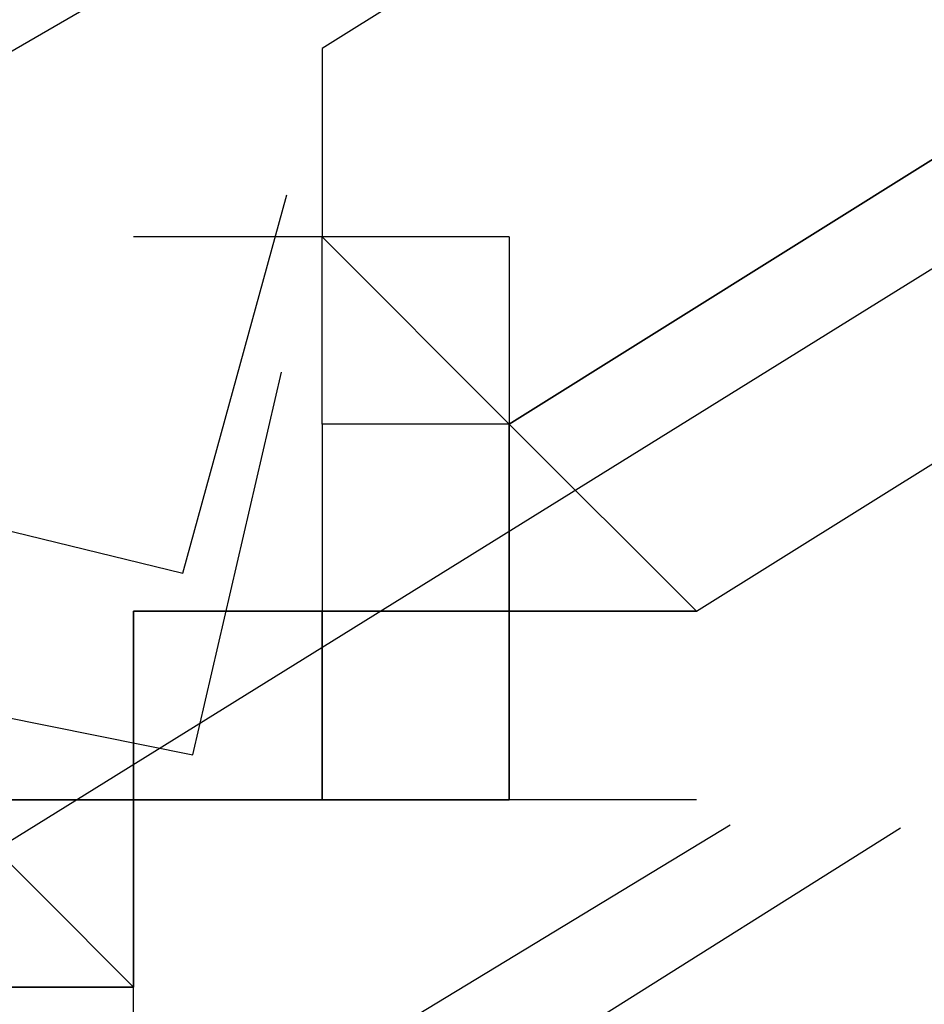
# Model space of a CAD drawing. Header units: feet. Extents: x -79 to 198, y -22 to 181.
# Tile 274 of 656: x 110.0052 to 110.0695, y 28.7899 to 28.8598. Entities that reach past the tile are written whole.
import ezdxf

# ---------------------------------------------------------------- set-up
doc = ezdxf.new("R2010")
doc.units = ezdxf.units.FT
doc.layers.add('A-LINEA', color=7, linetype='CONTINUOUS')

msp = doc.modelspace()

# ---------------------------------------------------------------- linework, layer by layer
at = {"layer": 'A-LINEA'}
for p, q in [((110.0267, 28.8578), (110.0267, 28.8444)), ((110.0267, 28.8578), (110.0267, 28.8444)), ((110.0267, 28.8444), (110.0267, 28.8444)), ((110.0267, 28.8444), (110.0267, 28.8444)), ((110.0267, 28.8444), (110.0267, 28.8444)), ((110.0267, 28.8444), (110.0267, 28.8444)), ((110.0267, 28.8444), (110.0267, 28.8444)), ((110.0267, 28.8444), (110.0267, 28.8444)), ((110.0267, 28.8444), (110.0267, 28.8444)), ((110.0267, 28.8444), (110.0267, 28.8444)), ((110.0267, 28.8444), (110.0267, 28.8444)), ((110.0267, 28.8444), (110.0267, 28.8444)), ((110.0267, 28.8444), (110.0267, 28.8444)), ((110.0267, 28.8444), (110.0267, 28.8444)), ((110.0267, 28.8444), (110.0267, 28.8444)), ((110.04, 28.8444), (110.0267, 28.8444)), ((110.04, 28.8311), (110.0267, 28.8444)), ((110.0267, 28.8444), (110.0267, 28.8444)), ((110.0267, 28.8444), (110.0267, 28.8444)), ((110.0267, 28.8444), (110.0267, 28.8444)), ((110.0267, 28.8444), (110.0267, 28.8444)), ((110.0267, 28.8444), (110.0267, 28.8444)), ((110.0267, 28.8444), (110.0267, 28.8444)), ((110.0267, 28.8444), (110.0267, 28.8444)), ((110.0267, 28.8444), (110.0267, 28.8444)), ((110.0267, 28.8444), (110.0267, 28.8444)), ((110.0267, 28.8444), (110.0267, 28.8444)), ((110.0267, 28.8444), (110.0267, 28.8444)), ((110.0267, 28.8444), (110.0267, 28.8444)), ((110.0267, 28.8444), (110.0267, 28.8444)), ((110.0267, 28.8444), (110.0267, 28.8444)), ((110.0267, 28.8444), (110.0267, 28.8444)), ((110.04, 28.8444), (110.0267, 28.8444)), ((110.04, 28.8311), (110.0267, 28.8444)), ((110.0267, 28.8444), (110.0267, 28.8444)), ((110.0267, 28.8444), (110.0267, 28.8444)), ((110.04, 28.8444), (110.04, 28.8311)), ((110.04, 28.8444), (110.04, 28.8444)), ((110.04, 28.8444), (110.04, 28.8444)), ((110.04, 28.8444), (110.04, 28.8444)), ((110.04, 28.8444), (110.04, 28.8311)), ((110.04, 28.8444), (110.04, 28.8444)), ((110.04, 28.8444), (110.04, 28.8444)), ((110.04, 28.8444), (110.04, 28.8444)), ((110.0267, 28.8311), (110.0267, 28.8311)), ((110.0267, 28.8311), (110.0267, 28.8311)), ((110.0267, 28.8311), (110.0267, 28.8311)), ((110.0267, 28.8311), (110.0267, 28.8311)), ((110.0267, 28.8311), (110.0267, 28.8311)), ((110.0267, 28.8311), (110.0267, 28.8311)), ((110.0267, 28.8311), (110.0267, 28.8311)), ((110.0267, 28.8311), (110.0267, 28.8311)), ((110.0267, 28.8311), (110.0267, 28.8311)), ((110.0267, 28.8311), (110.0267, 28.8311)), ((110.0267, 28.8311), (110.0267, 28.8311)), ((110.0267, 28.8311), (110.0267, 28.8311)), ((110.0267, 28.8311), (110.0267, 28.8311)), ((110.0267, 28.8311), (110.0267, 28.8311)), ((110.0267, 28.8311), (110.0267, 28.8311)), ((110.0267, 28.8311), (110.0267, 28.8311)), ((110.0267, 28.8311), (110.0267, 28.8311)), ((110.0267, 28.8311), (110.0267, 28.8311)), ((110.0267, 28.8311), (110.0267, 28.8311)), ((110.0267, 28.8311), (110.0267, 28.8311)), ((110.0267, 28.8311), (110.0267, 28.8178)), ((110.0267, 28.8311), (110.0267, 28.8178)), ((110.0267, 28.8311), (110.0267, 28.8311)), ((110.0267, 28.8311), (110.0267, 28.8311)), ((110.0267, 28.8311), (110.0267, 28.8311)), ((110.0267, 28.8311), (110.0267, 28.8311)), ((110.0267, 28.8311), (110.0267, 28.8311)), ((110.0267, 28.8311), (110.0267, 28.8311)), ((110.0267, 28.8311), (110.0267, 28.8311)), ((110.0267, 28.8311), (110.0267, 28.8311)), ((110.0267, 28.8311), (110.0267, 28.8311)), ((110.0267, 28.8311), (110.0267, 28.8311)), ((110.0267, 28.8311), (110.0267, 28.8311)), ((110.0267, 28.8311), (110.0267, 28.8311)), ((110.0267, 28.8311), (110.0267, 28.8311)), ((110.0267, 28.8311), (110.0267, 28.8311)), ((110.0267, 28.8311), (110.0267, 28.8311)), ((110.0267, 28.8311), (110.0267, 28.8311)), ((110.0267, 28.8311), (110.0267, 28.8311)), ((110.0267, 28.8311), (110.0267, 28.8311)), ((110.0267, 28.8311), (110.0267, 28.8311)), ((110.0267, 28.8311), (110.0267, 28.8311)), ((110.0267, 28.8311), (110.0267, 28.8311)), ((110.0267, 28.8311), (110.0267, 28.8311)), ((110.0267, 28.8311), (110.0267, 28.8311)), ((110.0267, 28.8311), (110.0267, 28.8311)), ((110.0267, 28.8311), (110.0267, 28.8311)), ((110.0267, 28.8311), (110.0267, 28.8311)), ((110.0267, 28.8311), (110.0267, 28.8311)), ((110.0267, 28.8311), (110.0267, 28.8311)), ((110.0267, 28.8311), (110.0267, 28.8311)), ((110.0267, 28.8311), (110.0267, 28.8311)), ((110.0267, 28.8311), (110.0267, 28.8311)), ((110.0267, 28.8311), (110.0267, 28.8311)), ((110.0267, 28.8311), (110.0267, 28.8311)), ((110.0267, 28.8311), (110.0267, 28.8311)), ((110.0267, 28.8311), (110.0267, 28.8178)), ((110.0267, 28.8311), (110.0267, 28.8178)), ((110.0267, 28.8311), (110.0267, 28.8311)), ((110.0267, 28.8311), (110.0267, 28.8311)), ((110.0267, 28.8311), (110.0267, 28.8311)), ((110.0267, 28.8311), (110.0267, 28.8311)), ((110.0267, 28.8311), (110.0267, 28.8311)), ((110.0267, 28.8311), (110.0267, 28.8311)), ((110.0267, 28.8311), (110.0267, 28.8311)), ((110.0267, 28.8311), (110.0267, 28.8311)), ((110.0267, 28.8311), (110.0267, 28.8311)), ((110.0267, 28.8311), (110.0267, 28.8311)), ((110.0267, 28.8311), (110.0267, 28.8311)), ((110.0267, 28.8311), (110.0267, 28.8311)), ((110.0267, 28.8311), (110.0267, 28.8311)), ((110.0267, 28.8311), (110.0267, 28.8311)), ((110.04, 28.8311), (110.04, 28.8311)), ((110.04, 28.8311), (110.04, 28.8311)), ((110.04, 28.8311), (110.04, 28.8311)), ((110.04, 28.8311), (110.04, 28.8311)), ((110.04, 28.8311), (110.04, 28.8311)), ((110.04, 28.8311), (110.04, 28.8311)), ((110.04, 28.8311), (110.04, 28.8311)), ((110.04, 28.8311), (110.04, 28.8178)), ((110.04, 28.8311), (110.04, 28.8311)), ((110.04, 28.8311), (110.04, 28.8311)), ((110.04, 28.8311), (110.04, 28.8178)), ((110.04, 28.8311), (110.04, 28.8311)), ((110.04, 28.8311), (110.04, 28.8311)), ((110.04, 28.8311), (110.04, 28.8311)), ((110.04, 28.8311), (110.04, 28.8311)), ((110.04, 28.8311), (110.04, 28.8311)), ((110.04, 28.8311), (110.04, 28.8311)), ((110.04, 28.8311), (110.04, 28.8311)), ((110.04, 28.8311), (110.04, 28.8311)), ((110.04, 28.8311), (110.04, 28.8311)), ((110.04, 28.8311), (110.04, 28.8311)), ((110.04, 28.8311), (110.04, 28.8311)), ((110.04, 28.8311), (110.04, 28.8311)), ((110.04, 28.8311), (110.04, 28.8311)), ((110.04, 28.8311), (110.04, 28.8311)), ((110.04, 28.8311), (110.04, 28.8311)), ((110.04, 28.8311), (110.04, 28.8311)), ((110.04, 28.8311), (110.04, 28.8311)), ((110.04, 28.8311), (110.04, 28.8311)), ((110.04, 28.8311), (110.04, 28.8178)), ((110.04, 28.8311), (110.04, 28.8311)), ((110.04, 28.8311), (110.04, 28.8311)), ((110.04, 28.8311), (110.04, 28.8178)), ((110.04, 28.8311), (110.04, 28.8311)), ((110.04, 28.8311), (110.04, 28.8311)), ((110.04, 28.8311), (110.04, 28.8311)), ((110.04, 28.8311), (110.04, 28.8311)), ((110.04, 28.8311), (110.04, 28.8311)), ((110.04, 28.8311), (110.04, 28.8311)), ((110.04, 28.8311), (110.04, 28.8311)), ((110.04, 28.8311), (110.04, 28.8311)), ((110.04, 28.8311), (110.04, 28.8311)), ((110.04, 28.8311), (110.04, 28.8311)), ((110.04, 28.8311), (110.04, 28.8311)), ((110.0133, 28.8178), (110.0133, 28.8178)), ((110.0133, 28.8178), (110.0133, 28.8044)), ((110.0133, 28.8178), (110.0133, 28.8178)), ((110.0133, 28.8178), (110.0133, 28.8178)), ((110.0133, 28.8178), (110.0133, 28.8178)), ((110.0133, 28.8178), (110.0133, 28.8178)), ((110.0133, 28.8178), (110.0133, 28.8178)), ((110.0133, 28.8178), (110.0133, 28.8178)), ((110.0133, 28.8178), (110.0267, 28.8178)), ((110.0133, 28.8178), (110.0267, 28.8178)), ((110.0133, 28.8178), (110.0267, 28.8178)), ((110.0133, 28.8178), (110.0267, 28.8178)), ((110.0133, 28.8178), (110.0267, 28.8178)), ((110.0133, 28.8178), (110.0267, 28.8178)), ((110.0133, 28.8178), (110.0133, 28.8178)), ((110.0133, 28.8178), (110.0133, 28.8178)), ((110.0133, 28.8178), (110.0133, 28.8178)), ((110.0133, 28.8178), (110.0133, 28.8178)), ((110.0133, 28.8178), (110.0133, 28.8178)), ((110.0133, 28.8178), (110.0133, 28.8178)), ((110.0267, 28.8178), (110.0133, 28.8178)), ((110.0133, 28.8178), (110.0133, 28.8178)), ((110.0133, 28.8178), (110.0267, 28.8178)), ((110.0133, 28.8178), (110.0133, 28.8178)), ((110.0133, 28.8178), (110.0133, 28.8178)), ((110.0133, 28.8178), (110.0133, 28.8178)), ((110.0267, 28.8178), (110.0133, 28.8178)), ((110.0133, 28.8178), (110.0133, 28.8178)), ((110.0133, 28.8178), (110.0133, 28.8178)), ((110.0133, 28.8178), (110.0133, 28.8178)), ((110.0133, 28.8178), (110.0133, 28.8178)), ((110.0133, 28.8178), (110.0133, 28.8044)), ((110.0133, 28.8178), (110.0133, 28.8178)), ((110.0133, 28.8178), (110.0133, 28.8178)), ((110.0133, 28.8178), (110.0133, 28.8178)), ((110.0133, 28.8178), (110.0133, 28.8044)), ((110.0267, 28.8178), (110.0133, 28.8178)), ((110.0133, 28.8178), (110.0133, 28.8044)), ((110.0267, 28.8178), (110.0133, 28.8178)), ((110.0133, 28.8178), (110.0133, 28.8044)), ((110.0133, 28.8044), (110.0133, 28.8178)), ((110.0133, 28.8044), (110.0133, 28.8178)), ((110.0133, 28.8044), (110.0133, 28.8178)), ((110.0133, 28.8178), (110.0133, 28.8178)), ((110.0133, 28.8178), (110.0133, 28.8178)), ((110.0133, 28.8178), (110.0133, 28.8178)), ((110.0133, 28.8178), (110.0133, 28.8044)), ((110.0133, 28.8178), (110.0133, 28.8178)), ((110.0133, 28.8178), (110.0133, 28.8178)), ((110.0133, 28.8178), (110.0133, 28.8178)), ((110.0133, 28.8178), (110.0133, 28.8178)), ((110.0133, 28.8178), (110.0133, 28.8178)), ((110.0133, 28.8178), (110.0133, 28.8178)), ((110.0133, 28.8178), (110.0267, 28.8178)), ((110.0133, 28.8178), (110.0267, 28.8178)), ((110.0133, 28.8178), (110.0267, 28.8178)), ((110.0133, 28.8178), (110.0267, 28.8178)), ((110.0133, 28.8178), (110.0267, 28.8178)), ((110.0133, 28.8178), (110.0267, 28.8178)), ((110.0133, 28.8178), (110.0133, 28.8178)), ((110.0133, 28.8178), (110.0133, 28.8178)), ((110.0133, 28.8178), (110.0133, 28.8178)), ((110.0133, 28.8178), (110.0133, 28.8178)), ((110.0133, 28.8178), (110.0133, 28.8178)), ((110.0133, 28.8178), (110.0133, 28.8178)), ((110.0267, 28.8178), (110.0133, 28.8178)), ((110.0133, 28.8178), (110.0133, 28.8178)), ((110.0133, 28.8178), (110.0267, 28.8178)), ((110.0133, 28.8178), (110.0133, 28.8178)), ((110.0133, 28.8178), (110.0133, 28.8178)), ((110.0133, 28.8178), (110.0133, 28.8178)), ((110.0267, 28.8178), (110.0133, 28.8178)), ((110.0133, 28.8178), (110.0133, 28.8178)), ((110.0133, 28.8178), (110.0133, 28.8178)), ((110.0133, 28.8178), (110.0133, 28.8178)), ((110.0133, 28.8178), (110.0133, 28.8178)), ((110.0133, 28.8178), (110.0133, 28.8044)), ((110.0133, 28.8178), (110.0133, 28.8178)), ((110.0133, 28.8178), (110.0133, 28.8178)), ((110.0133, 28.8178), (110.0133, 28.8178)), ((110.0133, 28.8178), (110.0133, 28.8044)), ((110.0267, 28.8178), (110.0133, 28.8178)), ((110.0133, 28.8178), (110.0133, 28.8044)), ((110.0267, 28.8178), (110.0133, 28.8178)), ((110.0133, 28.8178), (110.0133, 28.8044)), ((110.0133, 28.8044), (110.0133, 28.8178)), ((110.0133, 28.8044), (110.0133, 28.8178)), ((110.0133, 28.8044), (110.0133, 28.8178)), ((110.0133, 28.8178), (110.0133, 28.8178)), ((110.0133, 28.8178), (110.0133, 28.8178)), ((110.0267, 28.8178), (110.0267, 28.8178)), ((110.0267, 28.8178), (110.0267, 28.8178)), ((110.0267, 28.8178), (110.0267, 28.8178)), ((110.0267, 28.8178), (110.0267, 28.8178)), ((110.0267, 28.8178), (110.0267, 28.8178)), ((110.0267, 28.8178), (110.0267, 28.8178)), ((110.0267, 28.8178), (110.0267, 28.8178)), ((110.0267, 28.8178), (110.0267, 28.8178)), ((110.0267, 28.8178), (110.0267, 28.8178)), ((110.0267, 28.8178), (110.0267, 28.8178)), ((110.0267, 28.8178), (110.0267, 28.8178)), ((110.0267, 28.8178), (110.0267, 28.8178)), ((110.0267, 28.8178), (110.0267, 28.8178)), ((110.0267, 28.8178), (110.0267, 28.8178)), ((110.0267, 28.8178), (110.0267, 28.8178)), ((110.0267, 28.8178), (110.0267, 28.8178)), ((110.0267, 28.8178), (110.0267, 28.8178)), ((110.0267, 28.8178), (110.0267, 28.8178)), ((110.0267, 28.8178), (110.0267, 28.8178)), ((110.0267, 28.8178), (110.0267, 28.8178)), ((110.0267, 28.8044), (110.0267, 28.8178)), ((110.0267, 28.8178), (110.0267, 28.8178)), ((110.0267, 28.8178), (110.0267, 28.8178)), ((110.0267, 28.8178), (110.0267, 28.8178)), ((110.0267, 28.8178), (110.0267, 28.8178)), ((110.0267, 28.8178), (110.0267, 28.8178)), ((110.0267, 28.8178), (110.0267, 28.8178)), ((110.0267, 28.8178), (110.0267, 28.8178)), ((110.0267, 28.8178), (110.0267, 28.8178)), ((110.0267, 28.8178), (110.0267, 28.8178)), ((110.0267, 28.8178), (110.0267, 28.8178)), ((110.0267, 28.8178), (110.04, 28.8178)), ((110.0267, 28.8178), (110.0267, 28.8178)), ((110.0267, 28.8178), (110.0267, 28.8178)), ((110.0267, 28.8178), (110.0267, 28.8178)), ((110.0267, 28.8178), (110.0267, 28.8178)), ((110.04, 28.8178), (110.0267, 28.8178)), ((110.0267, 28.8178), (110.0267, 28.8178)), ((110.0267, 28.8178), (110.0267, 28.8178)), ((110.0267, 28.8178), (110.0267, 28.8178)), ((110.0267, 28.8178), (110.0267, 28.8178)), ((110.0267, 28.8178), (110.0267, 28.8178)), ((110.0267, 28.8178), (110.0267, 28.8178)), ((110.0267, 28.8178), (110.0267, 28.8178)), ((110.0267, 28.8178), (110.0267, 28.8178)), ((110.0267, 28.8178), (110.0267, 28.8178)), ((110.0267, 28.8178), (110.0267, 28.8178)), ((110.0267, 28.8178), (110.0267, 28.8178)), ((110.0267, 28.8178), (110.0267, 28.8178)), ((110.0267, 28.8178), (110.0267, 28.8178)), ((110.0267, 28.8178), (110.0267, 28.8178)), ((110.0267, 28.8178), (110.0267, 28.8178)), ((110.0267, 28.8178), (110.0267, 28.8178)), ((110.0267, 28.8178), (110.0267, 28.8178)), ((110.0267, 28.8178), (110.0267, 28.8178)), ((110.0267, 28.8178), (110.0267, 28.8178)), ((110.0267, 28.8178), (110.0267, 28.8178)), ((110.0267, 28.8178), (110.0267, 28.8178)), ((110.0267, 28.8178), (110.0267, 28.8178)), ((110.0267, 28.8178), (110.0267, 28.8178)), ((110.0267, 28.8178), (110.0267, 28.8178)), ((110.0267, 28.8178), (110.0267, 28.8178)), ((110.0267, 28.8178), (110.0267, 28.8178)), ((110.0267, 28.8178), (110.0267, 28.8178)), ((110.0267, 28.8178), (110.0267, 28.8178)), ((110.0267, 28.8178), (110.0267, 28.8178)), ((110.0267, 28.8178), (110.0267, 28.8178)), ((110.0267, 28.8178), (110.0267, 28.8178)), ((110.0267, 28.8178), (110.0267, 28.8178)), ((110.0267, 28.8178), (110.0267, 28.8178)), ((110.0267, 28.8178), (110.0267, 28.8178)), ((110.0267, 28.8178), (110.0267, 28.8178)), ((110.0267, 28.8178), (110.0267, 28.8178)), ((110.0267, 28.8178), (110.0267, 28.8178)), ((110.0267, 28.8178), (110.0267, 28.8178)), ((110.0267, 28.8178), (110.0267, 28.8178)), ((110.0267, 28.8178), (110.0267, 28.8178)), ((110.0267, 28.8044), (110.0267, 28.8178)), ((110.0267, 28.8178), (110.0267, 28.8178)), ((110.0267, 28.8178), (110.0267, 28.8178)), ((110.0267, 28.8178), (110.0267, 28.8178)), ((110.0267, 28.8178), (110.0267, 28.8178)), ((110.0267, 28.8178), (110.0267, 28.8178)), ((110.0267, 28.8178), (110.0267, 28.8178)), ((110.0267, 28.8178), (110.0267, 28.8178)), ((110.0267, 28.8178), (110.0267, 28.8178)), ((110.0267, 28.8178), (110.0267, 28.8178)), ((110.0267, 28.8178), (110.0267, 28.8178)), ((110.0267, 28.8178), (110.04, 28.8178)), ((110.0267, 28.8178), (110.0267, 28.8178)), ((110.0267, 28.8178), (110.0267, 28.8178)), ((110.0267, 28.8178), (110.0267, 28.8178)), ((110.0267, 28.8178), (110.0267, 28.8178)), ((110.04, 28.8178), (110.0267, 28.8178)), ((110.0267, 28.8178), (110.0267, 28.8178)), ((110.0267, 28.8178), (110.0267, 28.8178)), ((110.0267, 28.8178), (110.0267, 28.8178)), ((110.0267, 28.8178), (110.0267, 28.8178)), ((110.0267, 28.8178), (110.0267, 28.8178)), ((110.0267, 28.8178), (110.0267, 28.8178)), ((110.0267, 28.8178), (110.0267, 28.8178)), ((110.0267, 28.8178), (110.0267, 28.8178)), ((110.0267, 28.8178), (110.0267, 28.8178)), ((110.0267, 28.8178), (110.0267, 28.8178)), ((110.0267, 28.8178), (110.0267, 28.8178)), ((110.0267, 28.8178), (110.0267, 28.8178)), ((110.0267, 28.8178), (110.0267, 28.8178)), ((110.0267, 28.8178), (110.0267, 28.8178)), ((110.0267, 28.8178), (110.0267, 28.8178)), ((110.0267, 28.8178), (110.0267, 28.8178)), ((110.0267, 28.8178), (110.0267, 28.8178)), ((110.0267, 28.8178), (110.0267, 28.8178)), ((110.0267, 28.8178), (110.0267, 28.8178)), ((110.0267, 28.8178), (110.0267, 28.8178)), ((110.04, 28.8178), (110.04, 28.8178)), ((110.04, 28.8178), (110.04, 28.8178)), ((110.04, 28.8178), (110.04, 28.8178)), ((110.04, 28.8178), (110.04, 28.8178)), ((110.04, 28.8178), (110.04, 28.8178)), ((110.04, 28.8178), (110.04, 28.8178)), ((110.04, 28.8178), (110.04, 28.8178)), ((110.04, 28.8178), (110.04, 28.8178)), ((110.04, 28.8178), (110.04, 28.8178)), ((110.04, 28.8178), (110.04, 28.8178)), ((110.04, 28.8178), (110.04, 28.8178)), ((110.04, 28.8178), (110.04, 28.8178)), ((110.04, 28.8178), (110.04, 28.8178)), ((110.04, 28.8178), (110.04, 28.8178)), ((110.04, 28.8178), (110.04, 28.8178)), ((110.04, 28.8178), (110.04, 28.8178)), ((110.04, 28.8178), (110.04, 28.8178)), ((110.04, 28.8178), (110.04, 28.8178)), ((110.04, 28.8178), (110.04, 28.8178)), ((110.04, 28.8178), (110.04, 28.8178)), ((110.04, 28.8178), (110.04, 28.8178)), ((110.04, 28.8178), (110.04, 28.8178)), ((110.04, 28.8178), (110.0533, 28.8178)), ((110.04, 28.8178), (110.04, 28.8044)), ((110.0533, 28.8178), (110.04, 28.8178)), ((110.0533, 28.8178), (110.04, 28.8178)), ((110.04, 28.8178), (110.04, 28.8178)), ((110.04, 28.8178), (110.04, 28.8178)), ((110.04, 28.8178), (110.04, 28.8178)), ((110.04, 28.8178), (110.0533, 28.8178)), ((110.04, 28.8178), (110.04, 28.8178)), ((110.04, 28.8178), (110.04, 28.8178)), ((110.04, 28.8178), (110.0533, 28.8178)), ((110.04, 28.8178), (110.04, 28.8178)), ((110.04, 28.8178), (110.04, 28.8178)), ((110.04, 28.8178), (110.04, 28.8178)), ((110.04, 28.8178), (110.04, 28.8178)), ((110.04, 28.8044), (110.04, 28.8178)), ((110.04, 28.8178), (110.04, 28.8178)), ((110.04, 28.8178), (110.04, 28.8178)), ((110.04, 28.8178), (110.04, 28.8178)), ((110.04, 28.8178), (110.04, 28.8178)), ((110.04, 28.8044), (110.04, 28.8178)), ((110.04, 28.8178), (110.04, 28.8178)), ((110.04, 28.8178), (110.04, 28.8178)), ((110.04, 28.8178), (110.04, 28.8178)), ((110.04, 28.8178), (110.04, 28.8178)), ((110.04, 28.8044), (110.04, 28.8178)), ((110.04, 28.8178), (110.04, 28.8178)), ((110.04, 28.8178), (110.04, 28.8178)), ((110.04, 28.8178), (110.04, 28.8178)), ((110.04, 28.8178), (110.04, 28.8178)), ((110.04, 28.8178), (110.04, 28.8178)), ((110.04, 28.8178), (110.04, 28.8178)), ((110.04, 28.8178), (110.04, 28.8178)), ((110.04, 28.8178), (110.04, 28.8178)), ((110.04, 28.8178), (110.04, 28.8178)), ((110.04, 28.8178), (110.04, 28.8178)), ((110.04, 28.8178), (110.04, 28.8178)), ((110.04, 28.8178), (110.04, 28.8178)), ((110.04, 28.8178), (110.04, 28.8178)), ((110.04, 28.8178), (110.04, 28.8178)), ((110.04, 28.8178), (110.04, 28.8178)), ((110.04, 28.8178), (110.04, 28.8178)), ((110.04, 28.8178), (110.04, 28.8178)), ((110.04, 28.8178), (110.04, 28.8178)), ((110.04, 28.8178), (110.04, 28.8178)), ((110.04, 28.8178), (110.04, 28.8178)), ((110.04, 28.8178), (110.04, 28.8178)), ((110.04, 28.8178), (110.04, 28.8178)), ((110.04, 28.8178), (110.04, 28.8178)), ((110.04, 28.8178), (110.04, 28.8178)), ((110.04, 28.8178), (110.04, 28.8178)), ((110.04, 28.8178), (110.04, 28.8178)), ((110.04, 28.8178), (110.04, 28.8178)), ((110.04, 28.8178), (110.04, 28.8178)), ((110.04, 28.8178), (110.04, 28.8178)), ((110.04, 28.8178), (110.0533, 28.8178)), ((110.04, 28.8178), (110.04, 28.8044)), ((110.0533, 28.8178), (110.04, 28.8178)), ((110.0533, 28.8178), (110.04, 28.8178)), ((110.04, 28.8178), (110.04, 28.8178)), ((110.04, 28.8178), (110.04, 28.8178)), ((110.04, 28.8178), (110.04, 28.8178)), ((110.04, 28.8178), (110.0533, 28.8178)), ((110.04, 28.8178), (110.04, 28.8178)), ((110.04, 28.8178), (110.04, 28.8178)), ((110.04, 28.8178), (110.0533, 28.8178)), ((110.04, 28.8178), (110.04, 28.8178)), ((110.04, 28.8178), (110.04, 28.8178)), ((110.04, 28.8178), (110.04, 28.8178)), ((110.04, 28.8178), (110.04, 28.8178)), ((110.04, 28.8044), (110.04, 28.8178)), ((110.04, 28.8178), (110.04, 28.8178)), ((110.04, 28.8178), (110.04, 28.8178)), ((110.04, 28.8178), (110.04, 28.8178)), ((110.04, 28.8178), (110.04, 28.8178)), ((110.04, 28.8044), (110.04, 28.8178)), ((110.04, 28.8178), (110.04, 28.8178)), ((110.04, 28.8178), (110.04, 28.8178)), ((110.04, 28.8178), (110.04, 28.8178)), ((110.04, 28.8178), (110.04, 28.8178)), ((110.04, 28.8044), (110.04, 28.8178)), ((110.04, 28.8178), (110.04, 28.8178)), ((110.04, 28.8178), (110.04, 28.8178)), ((110.04, 28.8178), (110.04, 28.8178)), ((110.04, 28.8178), (110.04, 28.8178)), ((110.04, 28.8178), (110.04, 28.8178)), ((110.04, 28.8178), (110.04, 28.8178)), ((110.04, 28.8178), (110.04, 28.8178)), ((110.0533, 28.8178), (110.0533, 28.8178)), ((110.0533, 28.8178), (110.0533, 28.8178)), ((110.0533, 28.8178), (110.0533, 28.8178)), ((110.0533, 28.8178), (110.0533, 28.8178)), ((110.0533, 28.8178), (110.0533, 28.8178)), ((110.0533, 28.8178), (110.0533, 28.8178)), ((110.0533, 28.8178), (110.0533, 28.8178)), ((110.0533, 28.8178), (110.0533, 28.8178)), ((110, 28.8044), (110.0133, 28.8044)), ((110, 28.8044), (110.0133, 28.8044)), ((110.0133, 28.8044), (110.0133, 28.8044)), ((110.0133, 28.8044), (110.0133, 28.8044)), ((110.0133, 28.8044), (110.0133, 28.8044)), ((110.0133, 28.8044), (110.0133, 28.8044)), ((110.0133, 28.8044), (110.0133, 28.8044)), ((110.0133, 28.8044), (110.0133, 28.8044)), ((110.0133, 28.8044), (110.0133, 28.8044)), ((110.0133, 28.8044), (110.0133, 28.8044)), ((110.0133, 28.8044), (110.0267, 28.8044)), ((110.0133, 28.8044), (110.0267, 28.8044)), ((110.0133, 28.8044), (110.0267, 28.8044)), ((110.0133, 28.8044), (110.0267, 28.8044)), ((110.0133, 28.8044), (110.0267, 28.8044)), ((110.0133, 28.8044), (110.0133, 28.8044)), ((110.0133, 28.8044), (110.0133, 28.8044)), ((110.0133, 28.8044), (110.0133, 28.8044)), ((110.0133, 28.8044), (110.0133, 28.8044)), ((110.0133, 28.8044), (110.0133, 28.8044)), ((110.0133, 28.8044), (110.0133, 28.8044)), ((110.0267, 28.8044), (110.0133, 28.8044)), ((110.0133, 28.8044), (110.0133, 28.8044)), ((110.0133, 28.8044), (110.0133, 28.8044)), ((110.0133, 28.8044), (110.0133, 28.8044)), ((110.0133, 28.8044), (110.0133, 28.8044)), ((110.0133, 28.8044), (110.0133, 28.8044)), ((110.0133, 28.8044), (110.0133, 28.8044)), ((110.0133, 28.8044), (110.0133, 28.8044)), ((110.0133, 28.8044), (110.0133, 28.8044)), ((110.0133, 28.8044), (110.0133, 28.8044)), ((110.0133, 28.8044), (110.0133, 28.8044)), ((110.0133, 28.8044), (110.0133, 28.8044)), ((110.0133, 28.8044), (110.0133, 28.8044)), ((110.0133, 28.8044), (110.0133, 28.8044)), ((110.0133, 28.8044), (110.0133, 28.8044)), ((110.0133, 28.8044), (110.0133, 28.8044)), ((110.0133, 28.8044), (110.0133, 28.8044)), ((110.0133, 28.8044), (110.0133, 28.8044)), ((110.0267, 28.8044), (110.0133, 28.8044)), ((110.0133, 28.8044), (110.0133, 28.8044)), ((110.0133, 28.8044), (110.0133, 28.8044)), ((110.0267, 28.8044), (110.0133, 28.8044)), ((110.0133, 28.8044), (110.0133, 28.8044)), ((110.0267, 28.8044), (110.0133, 28.8044)), ((110.0133, 28.8044), (110.0133, 28.8044)), ((110.0133, 28.8044), (110.0133, 28.8044)), ((110.0133, 28.8044), (110.0133, 28.8044)), ((110.0133, 28.8044), (110.0133, 28.8044)), ((110.0133, 28.8044), (110.0133, 28.8044)), ((110.0133, 28.8044), (110.0133, 28.8044)), ((110.0133, 28.8044), (110.0133, 28.8044)), ((110.0133, 28.8044), (110.0133, 28.8044)), ((110.0133, 28.8044), (110.0133, 28.8044)), ((110.0133, 28.8044), (110.0133, 28.8044)), ((110.0133, 28.8044), (110.0133, 28.8044)), ((110.0133, 28.8044), (110.0133, 28.8044)), ((110.0133, 28.8044), (110.0133, 28.8044)), ((110.0133, 28.8044), (110.0133, 28.8044)), ((110.0133, 28.8044), (110.0133, 28.8044)), ((110.0133, 28.8044), (110.0133, 28.8044)), ((110.0133, 28.8044), (110.0133, 28.8044)), ((110.0133, 28.8044), (110.0133, 28.8044)), ((110.0133, 28.8044), (110.0133, 28.8044)), ((110.0133, 28.8044), (110.0133, 28.8044)), ((110.0133, 28.8044), (110.0133, 28.8044)), ((110.0133, 28.8044), (110.0133, 28.8044)), ((110.0133, 28.8044), (110.0133, 28.8044)), ((110.0133, 28.8044), (110.0267, 28.8044)), ((110.0133, 28.8044), (110.0267, 28.8044)), ((110.0133, 28.8044), (110.0267, 28.8044)), ((110.0133, 28.8044), (110.0267, 28.8044)), ((110.0133, 28.8044), (110.0267, 28.8044)), ((110.0133, 28.8044), (110.0133, 28.8044)), ((110.0133, 28.8044), (110.0133, 28.8044)), ((110.0133, 28.8044), (110.0133, 28.8044)), ((110.0133, 28.8044), (110.0133, 28.8044)), ((110.0133, 28.8044), (110.0133, 28.8044)), ((110.0133, 28.8044), (110.0133, 28.8044)), ((110.0267, 28.8044), (110.0133, 28.8044)), ((110.0133, 28.8044), (110.0133, 28.8044)), ((110.0133, 28.8044), (110.0133, 28.8044)), ((110.0133, 28.8044), (110.0133, 28.8044)), ((110.0133, 28.8044), (110.0133, 28.8044)), ((110.0133, 28.8044), (110.0133, 28.8044)), ((110.0133, 28.8044), (110.0133, 28.8044)), ((110.0133, 28.8044), (110.0133, 28.8044)), ((110.0133, 28.8044), (110.0133, 28.8044)), ((110.0133, 28.8044), (110.0133, 28.8044)), ((110.0133, 28.8044), (110.0133, 28.8044)), ((110.0133, 28.8044), (110.0133, 28.8044)), ((110.0133, 28.8044), (110.0133, 28.8044)), ((110.0133, 28.8044), (110.0133, 28.8044)), ((110.0133, 28.8044), (110.0133, 28.8044)), ((110.0133, 28.8044), (110.0133, 28.8044)), ((110.0133, 28.8044), (110.0133, 28.8044)), ((110.0133, 28.8044), (110.0133, 28.8044)), ((110.0267, 28.8044), (110.0133, 28.8044)), ((110.0133, 28.8044), (110.0133, 28.8044)), ((110.0133, 28.8044), (110.0133, 28.8044)), ((110.0267, 28.8044), (110.0133, 28.8044)), ((110.0133, 28.8044), (110.0133, 28.8044)), ((110.0267, 28.8044), (110.0133, 28.8044)), ((110.0133, 28.8044), (110.0133, 28.8044)), ((110.0133, 28.8044), (110.0133, 28.8044)), ((110.0133, 28.8044), (110.0133, 28.8044)), ((110.0133, 28.8044), (110.0133, 28.8044)), ((110.0133, 28.8044), (110.0133, 28.8044)), ((110.0133, 28.8044), (110.0133, 28.8044)), ((110.0133, 28.8044), (110.0133, 28.8044)), ((110.0133, 28.8044), (110.0133, 28.8044)), ((110.0133, 28.8044), (110.0133, 28.8044)), ((110.0133, 28.8044), (110.0133, 28.8044)), ((110.0133, 28.8044), (110.0133, 28.8044)), ((110.0133, 28.8044), (110.0133, 28.8044)), ((110.0133, 28.8044), (110.0133, 28.8044)), ((110.0133, 28.8044), (110.0133, 28.8044)), ((110.0133, 28.8044), (110.0133, 28.8044)), ((110.0267, 28.8044), (110.0267, 28.8044)), ((110.0267, 28.8044), (110.0267, 28.8044)), ((110.0267, 28.8044), (110.0267, 28.8044)), ((110.0267, 28.8044), (110.0267, 28.8044)), ((110.0267, 28.8044), (110.0267, 28.8044)), ((110.0267, 28.8044), (110.0267, 28.8044)), ((110.0267, 28.8044), (110.0267, 28.8044)), ((110.0267, 28.8044), (110.0267, 28.8044)), ((110.0267, 28.8044), (110.0267, 28.8044)), ((110.0267, 28.8044), (110.0267, 28.8044)), ((110.0267, 28.8044), (110.0267, 28.8044)), ((110.0267, 28.8044), (110.0267, 28.8044)), ((110.0267, 28.8044), (110.0267, 28.8044)), ((110.0267, 28.8044), (110.04, 28.8044)), ((110.0267, 28.8044), (110.0267, 28.8044)), ((110.0267, 28.8044), (110.0267, 28.8044)), ((110.0267, 28.8044), (110.0267, 28.8044)), ((110.0267, 28.8044), (110.0267, 28.8044)), ((110.0267, 28.8044), (110.0267, 28.8044)), ((110.0267, 28.8044), (110.0267, 28.8044)), ((110.0267, 28.8044), (110.0267, 28.8044)), ((110.0267, 28.8044), (110.0267, 28.8044)), ((110.0267, 28.8044), (110.0267, 28.8044)), ((110.0267, 28.8044), (110.0267, 28.8044)), ((110.0267, 28.8044), (110.0267, 28.8044)), ((110.04, 28.8044), (110.0267, 28.8044)), ((110.0267, 28.8044), (110.0267, 28.8044)), ((110.0267, 28.8044), (110.0267, 28.8044)), ((110.0267, 28.8044), (110.0267, 28.8044)), ((110.0267, 28.8044), (110.0267, 28.8044)), ((110.0267, 28.8044), (110.0267, 28.8044)), ((110.0267, 28.8044), (110.0267, 28.8044)), ((110.0267, 28.8044), (110.0267, 28.8044)), ((110.04, 28.8044), (110.0267, 28.8044)), ((110.0267, 28.8044), (110.0267, 28.8044)), ((110.0267, 28.8044), (110.0267, 28.8044)), ((110.0267, 28.8044), (110.0267, 28.8044)), ((110.0267, 28.8044), (110.0267, 28.8044)), ((110.0267, 28.8044), (110.0267, 28.8044)), ((110.0267, 28.8044), (110.0267, 28.8044)), ((110.0267, 28.8044), (110.0267, 28.8044)), ((110.0267, 28.8044), (110.0267, 28.8044)), ((110.0267, 28.8044), (110.0267, 28.8044)), ((110.0267, 28.8044), (110.0267, 28.8044)), ((110.0267, 28.8044), (110.0267, 28.8044)), ((110.0267, 28.8044), (110.0267, 28.8044)), ((110.0267, 28.8044), (110.0267, 28.8044)), ((110.0267, 28.8044), (110.0267, 28.8044)), ((110.0267, 28.8044), (110.0267, 28.8044)), ((110.0267, 28.8044), (110.0267, 28.8044)), ((110.0267, 28.8044), (110.0267, 28.8044)), ((110.0267, 28.8044), (110.0267, 28.8044)), ((110.0267, 28.8044), (110.0267, 28.8044)), ((110.0267, 28.8044), (110.0267, 28.8044)), ((110.0267, 28.8044), (110.0267, 28.8044)), ((110.0267, 28.8044), (110.0267, 28.8044)), ((110.0267, 28.8044), (110.0267, 28.8044)), ((110.0267, 28.8044), (110.04, 28.8044)), ((110.0267, 28.8044), (110.0267, 28.8044)), ((110.0267, 28.8044), (110.0267, 28.8044)), ((110.0267, 28.8044), (110.0267, 28.8044)), ((110.0267, 28.8044), (110.0267, 28.8044)), ((110.0267, 28.8044), (110.0267, 28.8044)), ((110.0267, 28.8044), (110.0267, 28.8044)), ((110.0267, 28.8044), (110.0267, 28.8044)), ((110.0267, 28.8044), (110.0267, 28.8044)), ((110.0267, 28.8044), (110.0267, 28.8044)), ((110.0267, 28.8044), (110.0267, 28.8044)), ((110.0267, 28.8044), (110.0267, 28.8044)), ((110.04, 28.8044), (110.0267, 28.8044)), ((110.0267, 28.8044), (110.0267, 28.8044)), ((110.0267, 28.8044), (110.0267, 28.8044)), ((110.0267, 28.8044), (110.0267, 28.8044)), ((110.0267, 28.8044), (110.0267, 28.8044)), ((110.0267, 28.8044), (110.0267, 28.8044)), ((110.0267, 28.8044), (110.0267, 28.8044)), ((110.0267, 28.8044), (110.0267, 28.8044)), ((110.04, 28.8044), (110.0267, 28.8044)), ((110.0267, 28.8044), (110.0267, 28.8044)), ((110.0267, 28.8044), (110.0267, 28.8044)), ((110.0267, 28.8044), (110.0267, 28.8044)), ((110.0267, 28.8044), (110.0267, 28.8044)), ((110.0267, 28.8044), (110.0267, 28.8044)), ((110.0267, 28.8044), (110.0267, 28.8044)), ((110.0267, 28.8044), (110.0267, 28.8044)), ((110.0267, 28.8044), (110.0267, 28.8044)), ((110.0267, 28.8044), (110.0267, 28.8044)), ((110.0267, 28.8044), (110.0267, 28.8044)), ((110.04, 28.8044), (110.04, 28.8044)), ((110.04, 28.8044), (110.04, 28.8044)), ((110.04, 28.8044), (110.04, 28.8044)), ((110.04, 28.8044), (110.04, 28.8044)), ((110.04, 28.8044), (110.04, 28.8044)), ((110.04, 28.8044), (110.04, 28.8044)), ((110.04, 28.8044), (110.04, 28.8044)), ((110.04, 28.8044), (110.04, 28.8044)), ((110.04, 28.8044), (110.04, 28.8044)), ((110.04, 28.8044), (110.04, 28.8044)), ((110.04, 28.8044), (110.04, 28.8044)), ((110.04, 28.8044), (110.04, 28.8044)), ((110.0533, 28.8044), (110.04, 28.8044)), ((110.04, 28.8044), (110.04, 28.8044)), ((110.04, 28.8044), (110.04, 28.8044)), ((110.04, 28.8044), (110.04, 28.8044)), ((110.04, 28.8044), (110.04, 28.8044)), ((110.04, 28.8044), (110.04, 28.8044)), ((110.04, 28.8044), (110.04, 28.8044)), ((110.04, 28.8044), (110.04, 28.8044)), ((110.04, 28.8044), (110.04, 28.8044)), ((110.04, 28.8044), (110.04, 28.8044)), ((110.04, 28.8044), (110.04, 28.8044)), ((110.04, 28.8044), (110.04, 28.8044)), ((110.04, 28.8044), (110.04, 28.8044)), ((110.04, 28.8044), (110.04, 28.8044)), ((110.04, 28.8044), (110.04, 28.8044)), ((110.04, 28.8044), (110.04, 28.8044)), ((110.04, 28.8044), (110.04, 28.8044)), ((110.04, 28.8044), (110.04, 28.8044)), ((110.04, 28.8044), (110.04, 28.8044)), ((110.04, 28.8044), (110.04, 28.8044)), ((110.04, 28.8044), (110.04, 28.8044)), ((110.04, 28.8044), (110.04, 28.8044)), ((110.04, 28.8044), (110.04, 28.8044)), ((110.0533, 28.8044), (110.04, 28.8044)), ((110.04, 28.8044), (110.04, 28.8044)), ((110.04, 28.8044), (110.04, 28.8044)), ((110.04, 28.8044), (110.04, 28.8044)), ((110.04, 28.8044), (110.04, 28.8044)), ((110.04, 28.8044), (110.04, 28.8044)), ((110.04, 28.8044), (110.04, 28.8044)), ((110.04, 28.8044), (110.04, 28.8044)), ((110.04, 28.8044), (110.04, 28.8044)), ((110.04, 28.8044), (110.04, 28.8044)), ((110.04, 28.8044), (110.04, 28.8044)), ((110.0557, 28.8026), (110.0062, 28.7726)), ((110.0557, 28.8026), (110.0062, 28.7726)), ((110.0678, 28.8024), (110.0187, 28.7715)), ((110.0678, 28.8024), (110.0187, 28.7715)), ((110, 28.7911), (110.0133, 28.7911)), ((110.0133, 28.7911), (110, 28.7911)), ((110.0133, 28.7911), (110, 28.7911)), ((110.0133, 28.7911), (110, 28.7911)), ((110.0133, 28.7911), (110, 28.7911)), ((110, 28.7911), (110.0133, 28.7911)), ((110.0133, 28.7911), (110, 28.7911)), ((110.0133, 28.7911), (110, 28.7911)), ((110.0133, 28.7911), (110, 28.7911)), ((110.0133, 28.7911), (110, 28.7911)), ((110.0133, 28.7911), (110.0133, 28.7911)), ((110.0133, 28.7911), (110.0133, 28.7911)), ((110.0133, 28.7911), (110.0133, 28.7911)), ((110.0133, 28.7911), (110.0133, 28.7911)), ((110.0133, 28.7911), (110.0133, 28.7911)), ((110.0133, 28.7911), (110.0133, 28.7911)), ((110.0133, 28.7911), (110.0133, 28.7911)), ((110.0133, 28.7911), (110.0133, 28.7911)), ((110.0133, 28.7911), (110.0133, 28.7911)), ((110.0133, 28.7911), (110.0133, 28.7911)), ((110.0133, 28.7911), (110.0133, 28.7911)), ((110.0133, 28.7911), (110.0133, 28.7911)), ((110.0133, 28.7911), (110.0133, 28.7911)), ((110.0133, 28.7911), (110.0133, 28.7911)), ((110.0133, 28.7911), (110.0133, 28.7911)), ((110.0133, 28.7911), (110.0133, 28.7911)), ((110.0133, 28.7911), (110.0133, 28.7911)), ((110.0133, 28.7911), (110.0133, 28.7911)), ((110.0133, 28.7911), (110.0133, 28.7911)), ((110.0133, 28.7911), (110.0133, 28.7911)), ((110.0133, 28.7911), (110.0133, 28.7911)), ((110.0133, 28.7911), (110.0133, 28.7911)), ((110.0133, 28.7911), (110.0133, 28.7911)), ((110.0133, 28.7911), (110.0133, 28.7911)), ((110.0133, 28.7911), (110.0133, 28.7911)), ((110.0133, 28.7911), (110.0133, 28.7911)), ((110.0133, 28.7911), (110.0133, 28.7911)), ((110.0133, 28.7911), (110.0133, 28.7911)), ((110.0133, 28.7911), (110.0133, 28.7911)), ((110.0133, 28.7911), (110.0133, 28.7911)), ((110.0133, 28.7911), (110.0133, 28.7911)), ((110.0133, 28.7911), (110.0133, 28.7911)), ((110.0133, 28.7911), (110.0133, 28.7911)), ((110.0133, 28.7911), (110.0133, 28.7911)), ((110.0133, 28.7911), (110.0133, 28.7911)), ((110.0133, 28.7911), (110.0133, 28.7911)), ((110.0133, 28.7911), (110.0133, 28.7911)), ((110.0133, 28.7911), (110.0133, 28.7911)), ((110.0133, 28.7911), (110.0133, 28.7911)), ((110.0133, 28.7911), (110.0133, 28.7911)), ((110.0133, 28.7911), (110.0133, 28.7911)), ((110.0133, 28.7778), (110.0133, 28.7911)), ((110.0133, 28.7911), (110.0133, 28.7911)), ((110.0133, 28.7911), (110.0133, 28.7911)), ((110.0133, 28.7911), (110.0133, 28.7911)), ((110.0133, 28.7911), (110.0133, 28.7911)), ((110.0133, 28.7911), (110.0133, 28.7911)), ((110.0133, 28.7911), (110.0133, 28.7911)), ((110.0133, 28.7911), (110.0133, 28.7911)), ((110.0133, 28.7911), (110.0133, 28.7911)), ((110.0133, 28.7911), (110.0133, 28.7911)), ((110.0133, 28.7911), (110.0133, 28.7911)), ((110.0133, 28.7911), (110.0133, 28.7911)), ((110.0133, 28.7911), (110.0133, 28.7911)), ((110.0133, 28.7911), (110.0133, 28.7911)), ((110.0133, 28.7911), (110.0133, 28.7911)), ((110.0133, 28.7911), (110.0133, 28.7911)), ((110.0133, 28.7911), (110.0133, 28.7911)), ((110.0133, 28.7911), (110.0133, 28.7911)), ((110.0133, 28.7911), (110.0133, 28.7911)), ((110.0133, 28.7911), (110.0133, 28.7911)), ((110.0133, 28.7911), (110.0133, 28.7911)), ((110.0133, 28.7911), (110.0133, 28.7911)), ((110.0133, 28.7911), (110.0133, 28.7911)), ((110.0133, 28.7911), (110.0133, 28.7911)), ((110.0133, 28.7911), (110.0133, 28.7911)), ((110.0133, 28.7911), (110.0133, 28.7911)), ((110.0133, 28.7911), (110.0133, 28.7911)), ((110.0133, 28.7911), (110.0133, 28.7911)), ((110.0133, 28.7911), (110.0133, 28.7911)), ((110.0133, 28.7911), (110.0133, 28.7911)), ((110.0133, 28.7911), (110.0133, 28.7911)), ((110.0133, 28.7911), (110.0133, 28.7911)), ((110.0133, 28.7911), (110.0133, 28.7911)), ((110.0133, 28.7911), (110.0133, 28.7911)), ((110.0133, 28.7911), (110.0133, 28.7911)), ((110.0133, 28.7911), (110.0133, 28.7911)), ((110.0133, 28.7911), (110.0133, 28.7911)), ((110.0133, 28.7911), (110.0133, 28.7911)), ((110.0133, 28.7911), (110.0133, 28.7911)), ((110.0133, 28.7911), (110.0133, 28.7911)), ((110.0133, 28.7911), (110.0133, 28.7911)), ((110.0133, 28.7911), (110.0133, 28.7911)), ((110.0133, 28.7778), (110.0133, 28.7911))]:
    msp.add_line(p, q, dxfattribs=at)
for points in [[(103.4533, 25.1244), (105.36, 26.1111), (107.24, 27.1511), (109.1067, 28.2444), (110.9333, 29.3778), (112.7467, 30.5511), (114.52, 31.7644), (116.2667, 33.0311), (117.9733, 34.3244), (119.6533, 35.6711), (121.3067, 37.0578)], [(103.4533, 25.1244), (105.36, 26.1111), (107.24, 27.1511), (109.1067, 28.2444), (110.9333, 29.3778), (112.7467, 30.5511), (114.52, 31.7644), (116.2667, 33.0311), (117.9733, 34.3244), (119.6533, 35.6711), (121.3067, 37.0578)], [(110.04, 28.8311), (113.3867, 30.9244), (113.3867, 30.9378), (113.3733, 30.9511), (110.0267, 28.8578), (110.0267, 28.8444), (110.04, 28.8311)], [(110.04, 28.8311), (113.3867, 30.9244), (113.3867, 30.9378), (113.3733, 30.9511), (110.0267, 28.8578), (110.0267, 28.8444), (110.04, 28.8311)], [(110.0533, 28.8178), (113.4, 30.9111), (113.3867, 30.9244), (110.04, 28.8311), (110.0533, 28.8178)], [(110.0533, 28.8178), (113.4, 30.9111), (113.3867, 30.9244), (110.04, 28.8311), (110.0533, 28.8178)], [(109.8133, 29.4178), (109.56, 29.2711), (109.8667, 28.7778), (110.12, 28.9244), (109.8133, 29.4178)], [(109.8133, 29.4178), (109.56, 29.2711), (109.8667, 28.7778), (110.12, 28.9244), (109.8133, 29.4178)], [(110.0267, 28.8578), (110.0267, 28.8444), (110.04, 28.8311), (110.0533, 28.8178)], [(110.0267, 28.8578), (110.0267, 28.8444), (110.04, 28.8311), (110.0533, 28.8178)], [(109.9898, 28.8271), (110.0168, 28.8205), (110.0242, 28.8474)], [(109.9898, 28.8271), (110.0168, 28.8205), (110.0242, 28.8474)], [(110.04, 28.8044), (110.04, 28.8178), (110.04, 28.8311), (110.0267, 28.8311), (110.0267, 28.8444), (110.0133, 28.8444)], [(110.04, 28.8044), (110.04, 28.8178), (110.04, 28.8311), (110.0267, 28.8311), (110.0267, 28.8444), (110.0133, 28.8444)], [(109.9902, 28.8131), (110.0175, 28.8076), (110.0238, 28.8348)], [(109.9902, 28.8131), (110.0175, 28.8076), (110.0238, 28.8348)], [(110.0133, 28.7911), (110, 28.8044), (109.9867, 28.8178), (109.9867, 28.8311)], [(110.0133, 28.7911), (110, 28.8044), (109.9867, 28.8178), (109.9867, 28.8311)], [(110.0133, 28.7911), (110.0133, 28.8044), (110, 28.8044), (110, 28.8178)], [(110.0133, 28.7911), (110.0133, 28.8044), (110, 28.8044), (110, 28.8178)], [(110.0133, 28.8044), (110.0267, 28.8044), (110.04, 28.8044), (110.04, 28.8178)], [(110.0133, 28.8044), (110.0267, 28.8044), (110.04, 28.8044), (110.04, 28.8178)], [(110.04, 28.8044), (110.04, 28.8178), (110.0267, 28.8178)], [(110.0267, 28.8044), (110.0267, 28.8044), (110.0267, 28.8178)], [(110.04, 28.8178), (110.04, 28.8178), (110.0267, 28.8178), (110.0267, 28.8178)], [(110.0267, 28.8044), (110.0267, 28.8178), (110.0267, 28.8044)], [(110.04, 28.8044), (110.04, 28.8178), (110.0267, 28.8178)], [(110.0267, 28.8044), (110.0267, 28.8044), (110.0267, 28.8178)], [(110.04, 28.8178), (110.04, 28.8178), (110.0267, 28.8178), (110.0267, 28.8178)], [(110.0267, 28.8044), (110.0267, 28.8178), (110.0267, 28.8044)], [(110, 28.8044), (110.0133, 28.8044), (110.0133, 28.7911)], [(110, 28.8044), (110.0133, 28.8044), (110.0133, 28.7911)], [(110.0133, 28.8044), (110.0133, 28.8044), (110.0133, 28.7911)], [(110.0133, 28.7911), (110.0133, 28.7911), (110.0133, 28.8044)], [(110.0133, 28.8044), (110.0133, 28.8044), (110.0133, 28.7911)], [(110.0133, 28.7911), (110.0133, 28.7911), (110.0133, 28.8044)]]:
    msp.add_lwpolyline(points, dxfattribs=at)

doc.saveas('drawing.dxf')
